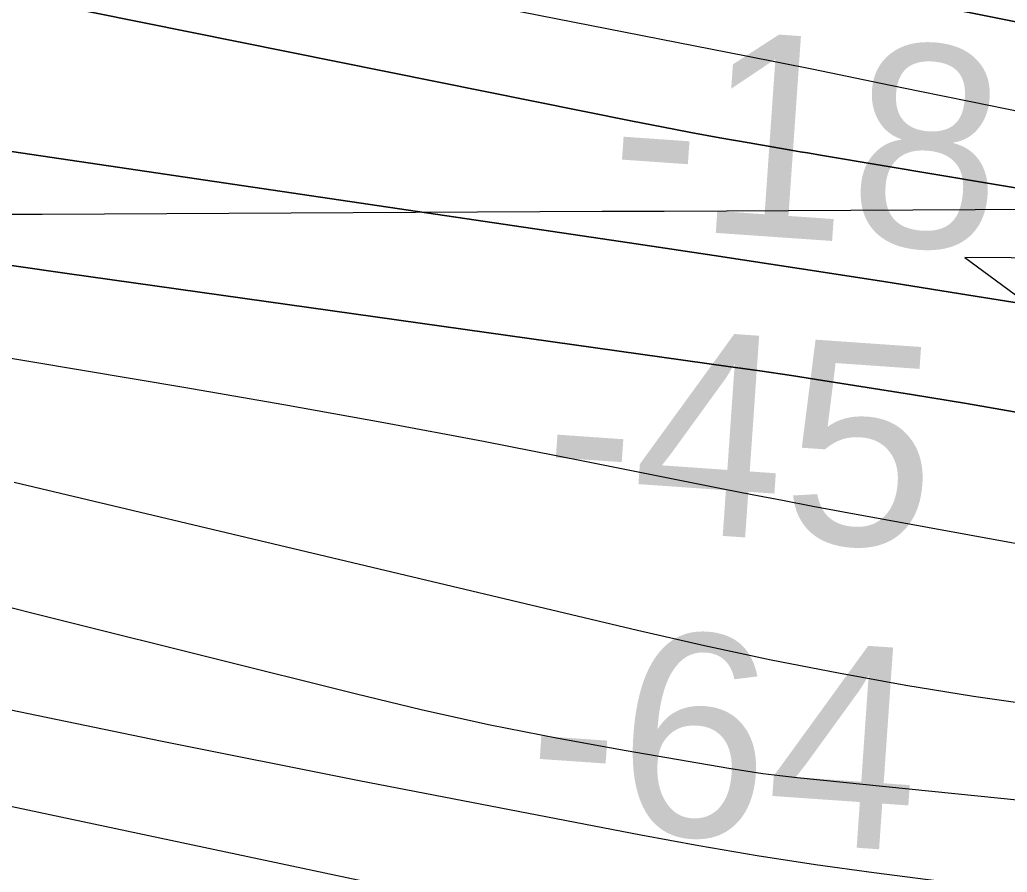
# Model space of a CAD drawing. Extents: x 3445503 to 3483459, y 540493 to 566012.
# Drawn here: x 3470815.4 to 3471142.6, y 551832.9 to 552115.4 of the extents above; entities that cross this region are included whole.
import ezdxf

# ---------------------------------------------------------------- set-up
doc = ezdxf.new("R2010")
doc.units = 0
for name, color, linetype in [('V-CHAN-NAID', 7, 'Continuous'), ('V-GRID-MAJR', 7, 'Continuous'), ('V-RIVR-EDGE', 7, 'Continuous'), ('V-RIVR-RANG', 7, 'Continuous'), ('V-TOPO-DPTH', 7, 'Continuous'), ('V-TOPO-MAJR', 7, 'Continuous'), ('V-TOPO-MINR', 7, 'Continuous')]:
    doc.layers.add(name, color=color, linetype=linetype)

msp = doc.modelspace()

# ---------------------------------------------------------------- linework, layer by layer
at = {"layer": 'V-CHAN-NAID'}
msp.add_lwpolyline([(3471205.048, 552036.088), (3471128.557, 552036.63), (3471190.122, 551991.231)], dxfattribs=at)
at = {"layer": 'V-GRID-MAJR'}
msp.add_spline([(3449621.526, 551946.219), (3454896.117, 551971.152), (3460170.705, 551996.853), (3465445.288, 552023.321), (3470719.8680000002, 552050.556), (3475994.444, 552078.558), (3481269.015, 552107.327), (3481269.0160000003, 552107.327)], degree=3, dxfattribs=at)
at = {"layer": 'V-RIVR-EDGE'}
msp.add_spline([(3466309.3848466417, 552621.9579710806), (3466349.703870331, 552619.4248512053), (3466382.7286882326, 552619.3431903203), (3466411.927860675, 552618.5757255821), (3466431.7444705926, 552619.221988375), (3466456.4313341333, 552621.2467355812), (3466478.3423179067, 552625.364137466), (3466500.245565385, 552626.3528723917), (3466524.236310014, 552628.0317091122), (3466536.750118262, 552627.6531342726), (3466565.613695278, 552631.7533443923), (3466586.12556452, 552632.3978880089), (3466600.729448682, 552633.7523039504), (3466616.0268729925, 552634.4097413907), (3466639.3163411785, 552633.656889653), (3466653.5691573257, 552633.621646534), (3466663.6572942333, 552636.3777557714), (3466670.958376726, 552636.70733408), (3466676.5238896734, 552638.0840993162), (3466689.3818892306, 552636.3141462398), (3466713.3709146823, 552637.2977236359), (3466728.6700581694, 552638.6504204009), (3466733.538592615, 552639.3336454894), (3466741.1864451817, 552639.3147345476), (3466744.6653205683, 552640.3490276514), (3466765.8784662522, 552643.425259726), (3466811.078918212, 552646.7898098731), (3466822.205646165, 552647.8051920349), (3466836.469636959, 552652.2891345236), (3466848.283028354, 552649.8265008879), (3466872.264317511, 552647.6814113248), (3466895.5486281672, 552644.842781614), (3466925.7906895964, 552644.0727381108), (3466966.4607813, 552642.9292772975), (3466982.79421789, 552640.8030986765), (3467002.59535522, 552635.1920275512), (3467043.595884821, 552627.0951139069), (3467061.669188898, 552625.6598966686), (3467070.7101388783, 552626.68043636), (3467078.7116382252, 552629.0940734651), (3467090.2031876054, 552637.061189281), (3467099.252733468, 552641.558025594), (3467116.301199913, 552647.425610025), (3467156.6554667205, 552659.1453062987), (3467180.3045988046, 552663.258410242), (3467190.046825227, 552666.710638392), (3467215.09593143, 552674.6442302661), (3467224.4982644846, 552681.2259849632), (3467241.911552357, 552694.0453030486), (3467256.190156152, 552704.4389497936), (3467275.6875028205, 552716.5578510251), (3467305.630931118, 552735.6035578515), (3467327.5634045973, 552748.4117012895), (3467352.2898091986, 552766.4274129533), (3467374.5759294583, 552781.6681044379), (3467388.8450777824, 552788.2378248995), (3467399.6405082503, 552795.8590302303), (3467402.78378821, 552801.7609981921), (3467413.9139545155, 552804.1668990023), (3467419.4846249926, 552807.6294422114), (3467425.4132401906, 552815.2626817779), (3467432.374429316, 552818.7217866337), (3467446.2950883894, 552824.9447370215), (3467466.1340476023, 552834.6293710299), (3467483.877773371, 552840.495236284), (3467499.17605727, 552841.5003033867), (3467510.654712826, 552844.2529742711), (3467520.049309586, 552847.7060620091), (3467524.5753718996, 552850.4759246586), (3467538.4917330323, 552854.9607267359), (3467570.8333258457, 552859.7476002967), (3467609.0837633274, 552864.1722311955), (3467645.5969120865, 552868.9487896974), (3467670.2803372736, 552869.5830182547), (3467689.7518962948, 552871.2730296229), (3467696.009230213, 552871.257557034), (3467706.087052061, 552869.8421103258), (3467716.5150823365, 552869.4686930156), (3467730.4194092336, 552869.0866798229), (3467744.6799616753, 552872.1801036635), (3467757.201506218, 552874.9301957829), (3467768.325655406, 552874.9026889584), (3467789.870098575, 552871.3730978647), (3467862.1813662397, 552872.9324518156), (3467905.6281973, 552870.0439659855), (3467943.4854469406, 552856.0450843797), (3467982.0233429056, 552836.1347793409), (3468014.6377812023, 552810.677012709), (3468040.65671139, 552789.0595045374), (3468070.1493594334, 552766.3905114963), (3468095.144311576, 552752.4234346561), (3468129.525264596, 552738.433148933), (3468159.7466959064, 552729.3199935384), (3468202.1480592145, 552725.3911974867), (3468241.4284918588, 552724.5988046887), (3468263.6742114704, 552723.5009020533), (3468284.519956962, 552718.5825114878), (3468310.5466234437, 552700.0936702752), (3468339.350029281, 552679.8598040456), (3468348.374647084, 552674.2753801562), (3468371.3078897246, 552670.0470913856), (3468394.9518642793, 552672.074417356), (3468423.1107265, 552672.3524203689), (3468450.5691718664, 552670.5463645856), (3468476.2946264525, 552670.8303847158), (3468493.331918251, 552672.17878354), (3468516.288369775, 552677.3364956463), (3468541.3426335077, 552687.3558654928), (3468560.1404229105, 552697.7383375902), (3468569.530721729, 552699.453277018), (3468577.1777147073, 552699.086736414), (3468586.549102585, 552693.1538232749), (3468603.1932065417, 552676.0787095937), (3468627.1512868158, 552664.5476191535), (3468668.5080419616, 552659.9261425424), (3468712.655289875, 552659.1217155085), (3468729.6977392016, 552662.5558923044), (3468746.743626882, 552667.3805877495), (3468759.9561328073, 552668.390812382), (3468773.149727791, 552661.7531844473), (3468796.0468677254, 552642.9244498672), (3468815.139851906, 552632.1006529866), (3468834.5778869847, 552620.2331075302), (3468847.085678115, 552617.4211250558), (3468885.6579576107, 552611.4160065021), (3468924.924636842, 552605.0615391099), (3468947.8638966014, 552603.2666579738), (3468956.9074253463, 552605.3300866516), (3468965.9595499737, 552610.869811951), (3468970.840118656, 552616.4198523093), (3468974.664044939, 552616.4103968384), (3468976.7334907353, 552609.8002757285), (3468983.642244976, 552592.0539711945), (3468990.5742081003, 552583.6936675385), (3469002.715458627, 552573.2346920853), (3469014.5168157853, 552565.9052431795), (3469022.157791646, 552563.1052949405), (3469029.1086657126, 552562.3928438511), (3469038.490368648, 552560.6314866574), (3469047.8634757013, 552555.3938328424), (3469053.7680224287, 552553.2934418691), (3469073.9245257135, 552550.8101781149), (3469091.299991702, 552548.3337910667), (3469106.580224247, 552542.0386352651), (3469126.7289912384, 552536.4267045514), (3469142.713078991, 552533.6061261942), (3469153.1385305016, 552532.1898198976), (3469162.515075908, 552528.3426847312), (3469171.8761487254, 552518.2382156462), (3469185.7598455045, 552509.5130905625), (3469208.691368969, 552504.5895424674), (3469232.6709389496, 552501.7491935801), (3469258.052202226, 552503.4245919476), (3469277.1821487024, 552507.5488705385), (3469302.5720078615, 552512.7005655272), (3469341.873930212, 552520.598914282), (3469368.302380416, 552524.0098821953), (3469396.1067362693, 552521.5077074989), (3469447.8657340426, 552506.0839237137), (3469526.008483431, 552475.9943654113), (3469583.6754662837, 552459.8607093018), (3469651.0795180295, 552445.0935033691), (3469684.7815439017, 552437.7099004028), (3469730.656625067, 552432.7296194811), (3469767.1482841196, 552428.8154364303), (3469829.708729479, 552423.4462656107), (3469847.787191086, 552424.0968263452), (3469856.8255623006, 552424.0744770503), (3469867.597783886, 552422.3096815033), (3469876.2790699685, 552418.4642655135), (3469887.7370954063, 552412.8738245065), (3469925.5952046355, 552399.2225725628), (3469955.1256745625, 552391.8492846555), (3469977.3593599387, 552385.8845667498), (3470001.330334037, 552379.5679212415), (3470024.271312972, 552378.4682994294), (3470048.2654959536, 552381.5376547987), (3470074.0072827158, 552388.4266385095), (3470084.094560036, 552390.8351180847), (3470093.829909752, 552391.5063089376), (3470109.1161594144, 552387.6445607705), (3470138.280948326, 552372.9719095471), (3470163.617513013, 552356.5705654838), (3470192.4441277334, 552345.7227001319), (3470225.456051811, 552340.4265943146), (3470241.7920671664, 552339.3433046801), (3470271.6882181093, 552339.2693800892), (3470310.9617740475, 552335.6959499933), (3470330.081405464, 552335.6486726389), (3470358.588756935, 552336.2734457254), (3470382.571765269, 552334.8236154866), (3470398.206504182, 552331.3086373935), (3470414.528766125, 552324.6632731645), (3470435.0191456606, 552316.6170752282), (3470465.5847682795, 552306.1125415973), (3470481.553383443, 552297.0346293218), (3470485.3755905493, 552296.3299145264), (3470491.6320648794, 552295.9668122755), (3470495.7976037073, 552293.5230895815), (3470499.962282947, 552290.7317372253), (3470505.8651104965, 552287.9360869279), (3470526.710855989, 552283.017696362), (3470533.314959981, 552282.6537345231), (3470539.224664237, 552282.6391215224), (3470542.35161202, 552281.9361259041), (3470544.0837432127, 552279.4984203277), (3470547.2055334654, 552276.7096467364), (3470551.369353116, 552273.5706647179), (3470557.6223890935, 552271.8170438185), (3470564.5698248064, 552269.7140740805), (3470576.390092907, 552270.0324777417), (3470585.774374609, 552269.3140095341), (3470591.329572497, 552266.5192188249), (3470613.5581003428, 552258.468722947), (3470637.518759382, 552247.9805214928), (3470666.686127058, 552234.3507592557), (3470680.9234706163, 552228.0581822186), (3470696.5547711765, 552223.1526854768), (3470705.2403551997, 552221.0454177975), (3470710.454800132, 552221.0325239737), (3470716.373959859, 552224.8418372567), (3470726.806288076, 552226.2065682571), (3470744.8873284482, 552227.9000179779), (3470772.007599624, 552229.918748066), (3470784.1763569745, 552230.5839218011), (3470792.1709796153, 552230.2165216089), (3470802.939762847, 552227.0612074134), (3470818.5822380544, 552226.6748962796), (3470830.0617531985, 552229.7751968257), (3470835.9809129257, 552233.5845101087), (3470842.5867360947, 552233.9158075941), (3470861.0085294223, 552232.8273604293), (3470874.207281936, 552228.2755104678), (3470890.1810546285, 552221.2833761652), (3470909.2989668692, 552220.5408394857), (3470935.3711915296, 552220.4763703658), (3470949.6326035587, 552223.9174238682), (3470960.7627698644, 552226.3233246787), (3470973.2774377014, 552226.2923795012), (3470997.600339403, 552221.7130227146), (3471022.2691515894, 552216.4375470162), (3471070.562167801, 552205.1939150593), (3471088.982241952, 552203.410208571), (3471111.9249400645, 552203.0058460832), (3471121.6577110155, 552202.63414795), (3471127.9124661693, 552201.5757863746), (3471132.7706855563, 552198.0874555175), (3471136.5825776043, 552193.2111847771), (3471141.449392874, 552193.1991505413), (3471145.627825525, 552195.9698727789), (3471151.191619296, 552196.651378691), (3471156.7536938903, 552196.6376252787), (3471178.2955582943, 552192.0651451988), (3471192.538918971, 552188.2059757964), (3471223.459047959, 552180.4816198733), (3471265.8406407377, 552168.5573415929), (3471314.8263375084, 552156.2691014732), (3471351.300804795, 552145.4023251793), (3471386.043140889, 552136.9732544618), (3471401.337986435, 552136.5878029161), (3471419.4112905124, 552135.1525856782), (3471433.656370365, 552131.9886755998), (3471456.2385449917, 552126.3707277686), (3471476.7409587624, 552123.1913451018), (3471490.6366897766, 552119.3330352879), (3471513.9029490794, 552109.1941826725), (3471547.945727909, 552099.0286828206), (3471579.5628353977, 552091.9978670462), (3471609.4417945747, 552084.9713492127), (3471637.2366949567, 552078.6452482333), (3471668.4958577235, 552067.4437361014), (3471684.820698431, 552061.841260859), (3471699.7636163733, 552059.718520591), (3471716.436946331, 552054.4628154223), (3471743.1820810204, 552045.3582559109), (3471759.4974662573, 552035.931854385), (3471773.3906185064, 552031.0306555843), (3471788.6674126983, 552023.3449811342), (3471808.459094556, 552013.9099837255), (3471820.614098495, 552009.0130828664), (3471825.8216667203, 552006.2191517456), (3471833.447169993, 551997.1618695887), (3471837.259921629, 551992.6332285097), (3471849.414065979, 551987.3886979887), (3471863.313235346, 551984.9209068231), (3471900.5121879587, 551985.8718198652), (3471925.883995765, 551983.723291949), (3471961.6760975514, 551978.0726797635), (3472004.068005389, 551970.3199574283), (3472058.2621299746, 551955.5854158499), (3472104.461631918, 551941.2182744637), (3472151.699724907, 551925.1104060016), (3472165.5920175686, 551919.8615775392), (3472170.7952878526, 551915.3294981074), (3472181.9056836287, 551909.7399166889), (3472191.9809267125, 551907.2815809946), (3472199.9643747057, 551902.3949951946), (3472208.994150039, 551898.8963492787), (3472220.108843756, 551895.0449161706), (3472235.3925146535, 551890.1402790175), (3472240.606959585, 551890.1273851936), (3472245.472915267, 551889.7677212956), (3472259.3703654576, 551886.604670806), (3472269.448187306, 551885.1892240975), (3472280.212672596, 551880.2957615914), (3472294.809680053, 551878.8691402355), (3472314.2752219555, 551878.1257439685), (3472330.2687651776, 551879.1290918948), (3472344.178249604, 551880.8328566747), (3472354.254352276, 551878.7221506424), (3472360.163196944, 551878.3599079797), (3472367.812768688, 551879.0362563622), (3472378.246816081, 551881.096246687), (3472386.2422983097, 551881.076476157), (3472400.490816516, 551879.3030847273), (3472427.2557217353, 551878.1940074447), (3472454.38115044, 551882.2985155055), (3472479.7598349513, 551882.9310248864), (3472504.4381026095, 551881.4794754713), (3472524.948252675, 551881.4287597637), (3472536.418312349, 551880.7051340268), (3472544.4069178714, 551877.9043261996), (3472549.2677160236, 551875.4588843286), (3472555.1774202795, 551875.4442713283), (3472570.123776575, 551874.7120497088), (3472580.207615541, 551875.7300106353), (3472593.4184022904, 551876.0449759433), (3472610.103766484, 551875.6560860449), (3472633.7443026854, 551876.2928933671), (3472647.2949828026, 551873.4783321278), (3472654.2398397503, 551870.3324734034), (3472660.149544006, 551870.3178604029), (3472666.4103162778, 551871.6929064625), (3472682.051931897, 551870.9589656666), (3472693.8790767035, 551874.0584066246), (3472707.1027572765, 551879.5878168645), (3472717.8801363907, 551879.9087992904), (3472730.733838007, 551876.4006979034), (3472741.8571276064, 551876.0255614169), (3472753.678255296, 551876.6915947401), (3472772.8142188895, 551883.249280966), (3472794.0325221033, 551888.4112910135), (3472814.549548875, 551891.1416126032), (3472833.325848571, 551892.8333431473), (3472843.4114067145, 551894.5465633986), (3472860.4572943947, 551899.3712588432), (3472888.2831399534, 551905.5598257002), (3472914.0189095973, 551910.0154017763), (3472934.187447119, 551912.3989532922), (3472958.177332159, 551913.7301603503), (3472986.3353347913, 551913.660533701), (3473020.7489521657, 551912.8801751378), (3473048.558465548, 551912.4637784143), (3473074.9877753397, 551916.2223759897), (3473094.816419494, 551921.7354540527), (3473113.957540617, 551930.3789182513), (3473134.14498908, 551940.4103223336), (3473153.2938464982, 551952.1824534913), (3473173.494188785, 551967.4283025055), (3473183.9394108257, 551974.0074784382), (3473198.201682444, 551977.7961616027), (3473219.4002151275, 551974.9626894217), (3473232.247899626, 551969.0211803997), (3473250.2988544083, 551958.5475919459), (3473256.5475924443, 551955.055822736), (3473269.4025833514, 551952.0691659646)], degree=3, dxfattribs=at)
at = {"layer": 'V-TOPO-DPTH'}
for points in [[(3471715.07073858, 551957.6763923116), (3471564.502344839, 551986.0801045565), (3471486.474414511, 552000.5559307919), (3471408.3904730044, 552014.717528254), (3471330.2225147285, 552028.4077825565), (3471251.9985452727, 552041.7838080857), (3471081.3206052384, 552070.4394911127), (3471076.4028922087, 552071.2712159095), (3471073.944840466, 552071.6918021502), (3471071.48719111, 552072.1147503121), (3471057.0582287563, 552074.6086031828), (3471047.393921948, 552076.320436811), (3471037.739642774, 552078.0858452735), (3471028.1004050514, 552079.9316159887), (3471018.4711949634, 552081.8309615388), (3470449.0284288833, 552196.6188338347)], [(3470449.0284288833, 552196.6188338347), (3471018.4711949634, 552081.8309615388), (3471028.1004050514, 552079.9316159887), (3471037.739642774, 552078.0858452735), (3471047.393921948, 552076.320436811), (3471057.0582287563, 552074.6086031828), (3471071.48719111, 552072.1147503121), (3471073.944840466, 552071.6918021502), (3471076.4028922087, 552071.2712159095), (3471081.3206052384, 552070.4394911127), (3471251.9985452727, 552041.7838080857), (3471330.2225147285, 552028.4077825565), (3471408.3904730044, 552014.717528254), (3471486.474414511, 552000.5559307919), (3471564.502344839, 551986.0801045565), (3471715.07073858, 551957.6763923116)], [(3470740.205629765, 552191.0080773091), (3470816.148535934, 552176.8103573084), (3470892.101590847, 552162.6667622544), (3471029.74271328, 552137.112050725), (3471055.0932797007, 552132.3510133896), (3471080.430343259, 552127.5199483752), (3471105.7471525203, 552122.5838418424), (3471131.0504589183, 552117.5777076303), (3471170.7731521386, 552109.6331355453), (3471206.0267303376, 552102.4650318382), (3471241.2486151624, 552095.1468038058), (3471346.7112633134, 552072.2314266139), (3471381.892608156, 552064.7232739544), (3471417.1274922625, 552057.4705280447), (3471452.398069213, 552050.3880533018), (3471464.9006356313, 552047.9246304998), (3471506.473175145, 552039.8664262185), (3471548.07758714, 552031.9792241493), (3471589.7298078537, 552024.3485253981)], [(3470740.205629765, 552191.0080773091), (3470816.148535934, 552176.8103573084), (3470892.101590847, 552162.6667622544), (3471029.74271328, 552137.112050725), (3471055.0932797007, 552132.3510133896), (3471080.430343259, 552127.5199483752), (3471105.7471525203, 552122.5838418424), (3471131.0504589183, 552117.5777076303), (3471170.7731521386, 552109.6331355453), (3471206.0267303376, 552102.4650318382), (3471241.2486151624, 552095.1468038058), (3471346.7112633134, 552072.2314266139), (3471381.892608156, 552064.7232739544), (3471417.1274922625, 552057.4705280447), (3471452.398069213, 552050.3880533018), (3471464.9006356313, 552047.9246304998), (3471506.473175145, 552039.8664262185), (3471548.07758714, 552031.9792241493), (3471589.7298078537, 552024.3485253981)], [(3471605.285044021, 551938.5838575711), (3471576.3482675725, 551943.451087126), (3471547.442062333, 551948.5056193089), (3471542.9970978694, 551949.3051051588), (3471511.905665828, 551954.9759464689), (3471480.8333287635, 551960.7481936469), (3471449.7896341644, 551966.6725496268), (3471418.765034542, 551972.6983114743), (3471379.114848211, 551980.5001867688), (3471328.3707514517, 551990.2081812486), (3471277.5629830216, 551999.559726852), (3471226.659707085, 552008.3765991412), (3471175.692759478, 552016.8370225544), (3471129.813651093, 552024.2052571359), (3471101.7303574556, 552028.6614030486), (3471073.6362185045, 552033.0472110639), (3471045.525811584, 552037.3275122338), (3471017.404559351, 552041.5374755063), (3470777.3924584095, 552077.0085746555)], [(3470777.3924584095, 552077.0085746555), (3471017.404559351, 552041.5374755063), (3471045.525811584, 552037.3275122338), (3471073.6362185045, 552033.0472110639), (3471101.7303574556, 552028.6614030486), (3471129.813651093, 552024.2052571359), (3471175.692759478, 552016.8370225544), (3471226.659707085, 552008.3765991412), (3471277.5629830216, 551999.559726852), (3471328.3707514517, 551990.2081812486), (3471379.114848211, 551980.5001867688), (3471418.765034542, 551972.6983114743), (3471449.7896341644, 551966.6725496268), (3471480.8333287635, 551960.7481936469), (3471511.905665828, 551954.9759464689), (3471542.9970978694, 551949.3051051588), (3471547.442062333, 551948.5056193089), (3471576.3482675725, 551943.451087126), (3471605.285044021, 551938.5838575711)], [(3471598.2243739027, 551907.5677621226), (3471536.381629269, 551915.9789730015), (3471474.6498370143, 551925.0988915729), (3471413.084473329, 551935.2818716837), (3471351.6300620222, 551946.1735594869), (3471256.6916591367, 551963.8453327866), (3471238.456398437, 551967.2878721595), (3471220.2332380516, 551970.7924748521), (3471202.0282281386, 551974.3901725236), (3471183.835318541, 551978.0499335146), (3471165.62983553, 551981.6367754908), (3471147.3954983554, 551985.064388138), (3471129.117879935, 551988.2531567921), (3471110.81140735, 551991.2826961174), (3471091.979311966, 551994.2727851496), (3471081.534566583, 551995.9029299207), (3471071.0843144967, 551997.496308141), (3471060.625802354, 551999.034536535), (3471050.1617835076, 552000.5359983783), (3470831.1615369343, 552031.3706003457), (3470761.9088429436, 552041.2543389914)], [(3470761.9088429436, 552041.2543389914), (3470831.1615369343, 552031.3706003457), (3471050.1617835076, 552000.5359983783), (3471060.625802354, 551999.034536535), (3471071.0843144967, 551997.496308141), (3471081.534566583, 551995.9029299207), (3471091.979311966, 551994.2727851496), (3471110.81140735, 551991.2826961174), (3471129.117879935, 551988.2531567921), (3471147.3954983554, 551985.064388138), (3471165.62983553, 551981.6367754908), (3471183.835318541, 551978.0499335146), (3471202.0282281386, 551974.3901725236), (3471220.2332380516, 551970.7924748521), (3471238.456398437, 551967.2878721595), (3471256.6916591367, 551963.8453327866), (3471351.6300620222, 551946.1735594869), (3471413.084473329, 551935.2818716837), (3471474.6498370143, 551925.0988915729), (3471536.381629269, 551915.9789730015), (3471598.2243739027, 551907.5677621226)]]:
    msp.add_lwpolyline(points, dxfattribs=at)
at = {"layer": 'V-TOPO-MAJR'}
msp.add_lwpolyline([(3471708.732115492, 551866.7840471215), (3471467.779022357, 551892.882548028), (3471400.8002499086, 551900.8813703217), (3471333.9633931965, 551909.8558630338), (3471267.339410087, 551920.293861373), (3471200.8573427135, 551931.7075301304), (3471088.3235038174, 551952.3004052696), (3471078.219711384, 551954.1752626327), (3471068.122318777, 551956.0835292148), (3471058.0345259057, 551958.041909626), (3471047.953132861, 551960.0336992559), (3471002.1060464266, 551969.210075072), (3470969.077391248, 551975.6600867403), (3470936.010718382, 551981.9034414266), (3470902.887018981, 551987.8368106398), (3470869.7253018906, 551993.563522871), (3470447.70181224, 552064.4091537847)], dxfattribs=at)
at = {"layer": 'V-TOPO-MINR'}
for points in [[(3471715.07073858, 551957.6763923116), (3471564.502344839, 551986.0801045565), (3471486.474414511, 552000.5559307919), (3471408.3904730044, 552014.717528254), (3471330.2225147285, 552028.4077825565), (3471251.9985452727, 552041.7838080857), (3471081.3206052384, 552070.4394911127), (3471076.4028922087, 552071.2712159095), (3471073.944840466, 552071.6918021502), (3471071.48719111, 552072.1147503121), (3471057.0582287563, 552074.6086031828), (3471047.393921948, 552076.320436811), (3471037.739642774, 552078.0858452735), (3471028.1004050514, 552079.9316159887), (3471018.4711949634, 552081.8309615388), (3470449.0284288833, 552196.6188338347)], [(3471589.7298078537, 552024.3485253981), (3471548.07758714, 552031.9792241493), (3471506.473175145, 552039.8664262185), (3471464.9006356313, 552047.9246304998), (3471452.398069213, 552050.3880533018), (3471417.1274922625, 552057.4705280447), (3471381.892608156, 552064.7232739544), (3471346.7112633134, 552072.2314266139), (3471241.2486151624, 552095.1468038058), (3471206.0267303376, 552102.4650318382), (3471170.7731521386, 552109.6331355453), (3471131.0504589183, 552117.5777076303), (3471105.7471525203, 552122.5838418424), (3471080.430343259, 552127.5199483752), (3471055.0932797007, 552132.3510133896), (3471029.74271328, 552137.112050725), (3470892.101590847, 552162.6667622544), (3470816.148535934, 552176.8103573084), (3470740.205629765, 552191.0080773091)], [(3471598.946603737, 552001.4737350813), (3471538.4633116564, 552012.4782384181), (3471477.978538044, 552023.4745879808), (3471417.491542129, 552034.458706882), (3471357.00306468, 552045.434672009), (3471252.4844900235, 552064.3892242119), (3471235.0133749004, 552067.6025641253), (3471217.5532597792, 552070.8738190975), (3471200.1096446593, 552074.2319466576), (3471182.6770295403, 552077.6479892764), (3471182.603466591, 552077.6625946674), (3471165.2202729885, 552081.1364116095), (3471147.8429320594, 552084.6390791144), (3471130.474370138, 552088.1850224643), (3471113.11166089, 552091.7598163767), (3471100.6929166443, 552094.3328287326), (3471089.540475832, 552096.6254443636), (3471078.38337745, 552098.8949800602), (3471067.2192927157, 552101.129895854), (3471056.050550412, 552103.3417317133), (3470643.8131443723, 552184.3161709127)], [(3471605.285044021, 551938.5838575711), (3471576.3482675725, 551943.451087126), (3471547.442062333, 551948.5056193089), (3471542.9970978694, 551949.3051051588), (3471511.905665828, 551954.9759464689), (3471480.8333287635, 551960.7481936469), (3471449.7896341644, 551966.6725496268), (3471418.765034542, 551972.6983114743), (3471379.114848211, 551980.5001867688), (3471328.3707514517, 551990.2081812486), (3471277.5629830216, 551999.559726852), (3471226.659707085, 552008.3765991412), (3471175.692759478, 552016.8370225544), (3471129.813651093, 552024.2052571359), (3471101.7303574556, 552028.6614030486), (3471073.6362185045, 552033.0472110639), (3471045.525811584, 552037.3275122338), (3471017.404559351, 552041.5374755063), (3470777.3924584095, 552077.0085746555)], [(3471598.2243739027, 551907.5677621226), (3471536.381629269, 551915.9789730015), (3471474.6498370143, 551925.0988915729), (3471413.084473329, 551935.2818716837), (3471351.6300620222, 551946.1735594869), (3471256.6916591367, 551963.8453327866), (3471238.456398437, 551967.2878721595), (3471220.2332380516, 551970.7924748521), (3471202.0282281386, 551974.3901725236), (3471183.835318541, 551978.0499335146), (3471165.62983553, 551981.6367754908), (3471147.3954983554, 551985.064388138), (3471129.117879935, 551988.2531567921), (3471110.81140735, 551991.2826961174), (3471091.979311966, 551994.2727851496), (3471081.534566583, 551995.9029299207), (3471071.0843144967, 551997.496308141), (3471060.625802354, 551999.034536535), (3471050.1617835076, 552000.5359983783), (3470831.1615369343, 552031.3706003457), (3470761.9088429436, 552041.2543389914)], [(3471606.5013255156, 551845.9616184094), (3471518.526194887, 551853.4535684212), (3471457.689940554, 551858.7301585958), (3471396.865144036, 551864.133480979), (3471336.0575342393, 551869.7269016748), (3471275.261382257, 551875.4470545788), (3471198.856727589, 551882.7562586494), (3471176.306037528, 551885.1740910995), (3471153.8013464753, 551887.9344824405), (3471131.3656539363, 551891.2087121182), (3471108.9759604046, 551894.8255006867), (3471086.662761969, 551898.9041081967), (3471064.405458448, 551903.2552868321), (3471042.2319973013, 551908.0153221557), (3471020.1144310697, 551913.0479286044), (3470813.529652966, 551962.0578850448)], [(3471599.3294482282, 551806.766208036), (3471536.662919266, 551814.8483704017), (3471473.9492775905, 551822.530022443), (3471411.164966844, 551829.6109089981), (3471348.333543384, 551836.2912852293), (3471072.9320015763, 551864.2399553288), (3471067.2696727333, 551864.8730902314), (3471061.6177987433, 551865.5830925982), (3471055.9816070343, 551866.4083961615), (3471050.3558701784, 551867.3105671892), (3471016.326600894, 551873.1248382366), (3470993.7480916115, 551877.2486620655), (3470971.241513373, 551881.714487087), (3470948.842831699, 551886.693313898), (3470926.516081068, 551892.0141419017), (3470830.890252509, 551915.9611918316), (3470772.750383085, 551930.4912446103)], [(3471718.728262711, 551758.6778865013), (3471435.833249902, 551790.9945250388), (3471373.069366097, 551798.3068779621), (3471310.328305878, 551805.8066048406), (3471247.621481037, 551813.587392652), (3471184.93747978, 551821.5555544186), (3471098.368463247, 551832.7570383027), (3471079.015135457, 551835.4452141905), (3471059.700505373, 551838.3734882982), (3471040.4439218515, 551841.6619097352), (3471021.2260360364, 551845.1904293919), (3470927.826074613, 551863.242384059), (3470862.0184539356, 551876.3576058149), (3470796.3190650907, 551889.9800106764)], [(3471009.0995218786, 551812.9600540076), (3470721.709681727, 551873.8990492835)]]:
    msp.add_lwpolyline(points, dxfattribs=at)

# ---------------------------------------------------------------- texts
at = {"layer": 'V-RIVR-RANG'}
for s, p in [('-18', (3471009.4447903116, 552047.3374358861)), ('-45', (3470987.5286765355, 551948.6194960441)), ('-64', (3470982.191690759, 551848.7494885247))]:
    msp.add_text(s, height=67.00000000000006, rotation=356.02472222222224, dxfattribs=at).set_placement(p)

doc.saveas('drawing.dxf')
